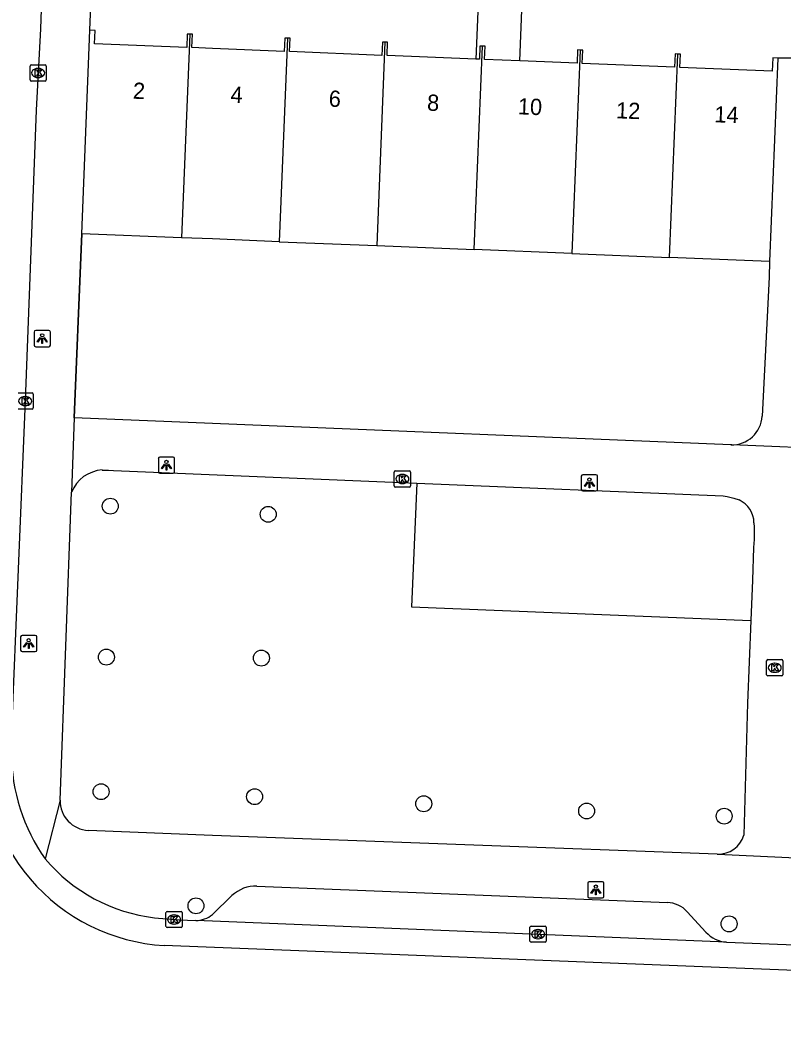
# Model space of a CAD drawing. Extents: x 160787 to 161428, y 386828 to 387483.
# Drawn here: x 160988.2 to 161035.1, y 386903.2 to 386964.7 of the extents above; entities that cross this region are included whole.
import ezdxf

# ---------------------------------------------------------------- set-up
doc = ezdxf.new("R2010")
doc.units = 0
for name, color, linetype in [('IMGEO_Boom', 7, 'Continuous'), ('IMGEO_Groenvoorziening', 7, 'Continuous'), ('IMGEO_Kolk', 7, 'Continuous'), ('IMGEO_Lichtpunt', 7, 'Continuous'), ('IMGEO_Muur', 7, 'Continuous'), ('IMGEO_Pand', 7, 'Continuous'), ('IMGEO_Pand_nummerreeks', 7, 'Continuous'), ('IMGEO_Rijbaan_lokaal_gesloten', 7, 'Continuous'), ('IMGEO_Rijbaan_lokaal_open', 7, 'Continuous'), ('IMGEO_Voetpad_open', 7, 'Continuous')]:
    doc.layers.add(name, color=color, linetype=linetype)

msp = doc.modelspace()

# ---------------------------------------------------------------- linework, layer by layer
at = {"layer": 'IMGEO_Boom'}
for centre in [(160993.724, 386934.769), (161003.435, 386934.27), (160993.485, 386925.485), (161003.015, 386925.424), (160993.16, 386917.205), (161002.599, 386916.897), (161012.997, 386916.463), (161023.014, 386916.017), (161031.469, 386915.698), (160998.992, 386910.183), (161031.772, 386909.072)]:
    msp.add_circle(centre, 0.489, dxfattribs=at)
at = {"layer": 'IMGEO_Groenvoorziening'}
msp.add_lwpolyline([(161012.565, 386936.195), (161012.25, 386928.575), (161033.104, 386927.737)], dxfattribs=at)
at = {"layer": 'IMGEO_Kolk'}
for p, q in [((160988.789, 386960.994), (160988.789, 386961.846)), ((160988.864, 386961.92), (160989.716, 386961.92)), ((160989.277, 386961.7), (160989.302, 386961.7)), ((160989.79, 386961.846), (160989.79, 386960.994)), ((160989.3, 386961.14), (160989.275, 386961.14)), ((160989.716, 386960.92), (160988.864, 386960.92)), ((160988.065, 386941.736), (160988.917, 386941.736)), ((160988.478, 386941.516), (160988.503, 386941.516)), ((160988.991, 386941.662), (160988.991, 386940.81)), ((160988.917, 386940.736), (160988.065, 386940.736)), ((160988.501, 386940.956), (160988.476, 386940.956)), ((161011.187, 386936.018), (161011.187, 386936.87)), ((161011.262, 386936.944), (161012.114, 386936.944)), ((161011.675, 386936.724), (161011.7, 386936.724)), ((161012.188, 386936.87), (161012.188, 386936.018)), ((161012.114, 386935.944), (161011.262, 386935.944)), ((161011.698, 386936.164), (161011.673, 386936.164)), ((161034.156, 386925.33), (161035.008, 386925.33)), ((161034.081, 386924.404), (161034.081, 386925.256)), ((161034.569, 386925.11), (161034.594, 386925.11)), ((161035.082, 386925.256), (161035.082, 386924.404)), ((161035.008, 386924.33), (161034.156, 386924.33)), ((161034.592, 386924.55), (161034.567, 386924.55)), ((160997.15, 386908.917), (160997.15, 386909.769)), ((160997.225, 386909.843), (160998.077, 386909.843)), ((160997.638, 386909.623), (160997.663, 386909.623)), ((160998.151, 386909.769), (160998.151, 386908.917)), ((160998.077, 386908.843), (160997.225, 386908.843)), ((160997.661, 386909.063), (160997.636, 386909.063)), ((161019.53, 386908.016), (161019.53, 386908.868)), ((161019.605, 386908.942), (161020.457, 386908.942)), ((161020.018, 386908.722), (161020.043, 386908.722)), ((161020.531, 386908.868), (161020.531, 386908.016)), ((161020.041, 386908.162), (161020.016, 386908.162)), ((161020.457, 386907.942), (161019.605, 386907.942))]:
    msp.add_line(p, q, dxfattribs=at)
for points in [[(160988.789, 386960.994), (160988.789, 386961.846)], [(160988.864, 386961.92), (160989.716, 386961.92)], [(160989.11, 386961.62), (160989.233, 386961.62), (160989.233, 386961.469), (160989.363, 386961.62), (160989.527, 386961.62), (160989.381, 386961.469), (160989.534, 386961.22), (160989.382, 386961.22), (160989.297, 386961.384), (160989.233, 386961.317), (160989.233, 386961.22), (160989.11, 386961.22), (160989.11, 386961.62)], [(160989.79, 386961.846), (160989.79, 386960.994)], [(160989.716, 386960.92), (160988.864, 386960.92)], [(160988.065, 386941.736), (160988.917, 386941.736)], [(160988.311, 386941.436), (160988.434, 386941.436), (160988.434, 386941.285), (160988.564, 386941.436), (160988.728, 386941.436), (160988.582, 386941.285), (160988.735, 386941.036), (160988.583, 386941.036), (160988.498, 386941.2), (160988.434, 386941.133), (160988.434, 386941.036), (160988.311, 386941.036), (160988.311, 386941.436)], [(160988.991, 386941.662), (160988.991, 386940.81)], [(160988.917, 386940.736), (160988.065, 386940.736)], [(161011.187, 386936.018), (161011.187, 386936.87)], [(161011.262, 386936.944), (161012.114, 386936.944)], [(161011.508, 386936.644), (161011.631, 386936.644), (161011.631, 386936.493), (161011.761, 386936.644), (161011.925, 386936.644), (161011.779, 386936.493), (161011.932, 386936.244), (161011.78, 386936.244), (161011.695, 386936.408), (161011.631, 386936.341), (161011.631, 386936.244), (161011.508, 386936.244), (161011.508, 386936.644)], [(161012.188, 386936.87), (161012.188, 386936.018)], [(161012.114, 386935.944), (161011.262, 386935.944)], [(161034.156, 386925.33), (161035.008, 386925.33)], [(161034.081, 386924.404), (161034.081, 386925.256)], [(161034.402, 386925.03), (161034.525, 386925.03), (161034.525, 386924.879), (161034.655, 386925.03), (161034.819, 386925.03), (161034.673, 386924.879), (161034.826, 386924.63), (161034.674, 386924.63), (161034.589, 386924.794), (161034.525, 386924.727), (161034.525, 386924.63), (161034.402, 386924.63), (161034.402, 386925.03)], [(161035.082, 386925.256), (161035.082, 386924.404)], [(161035.008, 386924.33), (161034.156, 386924.33)], [(160997.15, 386908.917), (160997.15, 386909.769)], [(160997.225, 386909.843), (160998.077, 386909.843)], [(160997.471, 386909.543), (160997.594, 386909.543), (160997.594, 386909.392), (160997.724, 386909.543), (160997.888, 386909.543), (160997.742, 386909.392), (160997.895, 386909.143), (160997.743, 386909.143), (160997.658, 386909.307), (160997.594, 386909.24), (160997.594, 386909.143), (160997.471, 386909.143), (160997.471, 386909.543)], [(160998.151, 386909.769), (160998.151, 386908.917)], [(160998.077, 386908.843), (160997.225, 386908.843)], [(161019.53, 386908.016), (161019.53, 386908.868)], [(161019.605, 386908.942), (161020.457, 386908.942)], [(161020.531, 386908.868), (161020.531, 386908.016)], [(161019.851, 386908.642), (161019.974, 386908.642), (161019.974, 386908.491), (161020.104, 386908.642), (161020.268, 386908.642), (161020.122, 386908.491), (161020.275, 386908.242), (161020.123, 386908.242), (161020.038, 386908.406), (161019.974, 386908.339), (161019.974, 386908.242), (161019.851, 386908.242), (161019.851, 386908.642)], [(161020.457, 386907.942), (161019.605, 386907.942)]]:
    msp.add_lwpolyline(points, dxfattribs=at)
for centre, start, end in [((160988.866, 386961.844), 91.55205, 178.44795), ((160988.866, 386961.844), 91.55205, 178.44795), ((160989.714, 386961.844), 1.55205, 88.44795), ((160989.714, 386961.844), 1.55205, 88.44795), ((160988.866, 386960.996), 181.55205, 268.44795), ((160988.866, 386960.996), 181.55205, 268.44795), ((160989.714, 386960.996), 271.55205, 358.44795), ((160989.714, 386960.996), 271.55205, 358.44795), ((160988.915, 386941.66), 1.55205, 88.44795), ((160988.915, 386941.66), 1.55205, 88.44795), ((160988.915, 386940.812), 271.55205, 358.44795), ((160988.915, 386940.812), 271.55205, 358.44795), ((161011.264, 386936.868), 91.55205, 178.44795), ((161011.264, 386936.868), 91.55205, 178.44795), ((161012.112, 386936.868), 1.55205, 88.44795), ((161012.112, 386936.868), 1.55205, 88.44795), ((161011.264, 386936.02), 181.55205, 268.44795), ((161011.264, 386936.02), 181.55205, 268.44795), ((161012.112, 386936.02), 271.55205, 358.44795), ((161012.112, 386936.02), 271.55205, 358.44795), ((161034.158, 386925.254), 91.55205, 178.44795), ((161034.158, 386925.254), 91.55205, 178.44795), ((161035.006, 386925.254), 1.55205, 88.44795), ((161035.006, 386925.254), 1.55205, 88.44795), ((161034.158, 386924.406), 181.55205, 268.44795), ((161034.158, 386924.406), 181.55205, 268.44795), ((161035.006, 386924.406), 271.55205, 358.44795), ((161035.006, 386924.406), 271.55205, 358.44795), ((160997.227, 386909.767), 91.55205, 178.44795), ((160997.227, 386909.767), 91.55205, 178.44795), ((160998.075, 386909.767), 1.55205, 88.44795), ((160998.075, 386909.767), 1.55205, 88.44795), ((160997.227, 386908.919), 181.55205, 268.44795), ((160997.227, 386908.919), 181.55205, 268.44795), ((160998.075, 386908.919), 271.55205, 358.44795), ((160998.075, 386908.919), 271.55205, 358.44795), ((161019.607, 386908.866), 91.55205, 178.44795), ((161019.607, 386908.866), 91.55205, 178.44795), ((161020.455, 386908.866), 1.55205, 88.44795), ((161020.455, 386908.866), 1.55205, 88.44795), ((161019.607, 386908.018), 181.55205, 268.44795), ((161019.607, 386908.018), 181.55205, 268.44795), ((161020.455, 386908.018), 271.55205, 358.44795), ((161020.455, 386908.018), 271.55205, 358.44795)]:
    msp.add_arc(centre, 0.0765, start, end, dxfattribs=at)
for centre, major_axis, ratio, start_param, end_param in [((160989.276, 386961.42), (-0.387, 0.002), 0.722429, 4.712389, 7.853982), ((160989.301, 386961.42), (-0.39, 0.002), 0.717154, 1.570796, 4.712389), ((160988.477, 386941.236), (-0.387, 0.002), 0.722429, 4.712389, 7.853982), ((160988.502, 386941.236), (-0.39, 0.002), 0.717154, 1.570796, 4.712389), ((161011.674, 386936.444), (-0.387, 0.002), 0.722429, 4.712389, 7.853982), ((161011.699, 386936.444), (-0.39, 0.002), 0.717154, 1.570796, 4.712389), ((161034.568, 386924.83), (-0.387, 0.002), 0.722429, 4.712389, 7.853982), ((161034.593, 386924.83), (-0.39, 0.002), 0.717154, 1.570796, 4.712389), ((160997.637, 386909.343), (-0.387, 0.002), 0.722429, 4.712389, 7.853982), ((160997.662, 386909.343), (-0.39, 0.002), 0.717154, 1.570796, 4.712389), ((161020.017, 386908.442), (-0.387, 0.002), 0.722429, 4.712389, 7.853982), ((161020.042, 386908.442), (-0.39, 0.002), 0.717154, 1.570796, 4.712389)]:
    msp.add_ellipse(centre, major_axis=major_axis, ratio=ratio, start_param=start_param, end_param=end_param, dxfattribs=at)
at = {"layer": 'IMGEO_Lichtpunt'}
for p, q in [((160989.043, 386945.482), (160989.043, 386944.675)), ((160989.043, 386945.482), (160989.043, 386944.675)), ((160989.945, 386945.577), (160989.137, 386945.577)), ((160989.945, 386945.577), (160989.137, 386945.577)), ((160990.039, 386944.675), (160990.039, 386945.482)), ((160990.039, 386944.675), (160990.039, 386945.482)), ((160989.137, 386944.581), (160989.945, 386944.581)), ((160989.137, 386944.581), (160989.945, 386944.581)), ((160996.679, 386937.693), (160996.679, 386936.886)), ((160996.679, 386937.693), (160996.679, 386936.886)), ((160997.581, 386937.788), (160996.773, 386937.788)), ((160997.581, 386937.788), (160996.773, 386937.788)), ((160997.675, 386936.886), (160997.675, 386937.693)), ((160997.675, 386936.886), (160997.675, 386937.693)), ((160996.773, 386936.792), (160997.581, 386936.792)), ((160996.773, 386936.792), (160997.581, 386936.792)), ((161022.685, 386936.608), (161022.685, 386935.801)), ((161022.685, 386936.608), (161022.685, 386935.801)), ((161023.587, 386936.703), (161022.779, 386936.703)), ((161023.587, 386936.703), (161022.779, 386936.703)), ((161023.681, 386935.801), (161023.681, 386936.608)), ((161023.681, 386935.801), (161023.681, 386936.608)), ((161022.779, 386935.707), (161023.587, 386935.707)), ((161022.779, 386935.707), (161023.587, 386935.707)), ((160988.21, 386926.724), (160988.21, 386925.917)), ((160988.21, 386926.724), (160988.21, 386925.917)), ((160989.112, 386926.819), (160988.304, 386926.819)), ((160989.112, 386926.819), (160988.304, 386926.819)), ((160989.206, 386925.917), (160989.206, 386926.724)), ((160989.206, 386925.917), (160989.206, 386926.724)), ((160988.304, 386925.823), (160989.112, 386925.823)), ((160988.304, 386925.823), (160989.112, 386925.823)), ((161023.079, 386911.57), (161023.079, 386910.763)), ((161023.079, 386911.57), (161023.079, 386910.763)), ((161023.981, 386911.665), (161023.173, 386911.665)), ((161023.981, 386911.665), (161023.173, 386911.665)), ((161024.075, 386910.763), (161024.075, 386911.57)), ((161024.075, 386910.763), (161024.075, 386911.57)), ((161023.173, 386910.669), (161023.981, 386910.669)), ((161023.173, 386910.669), (161023.981, 386910.669))]:
    msp.add_line(p, q, dxfattribs=at)
for points in [[(160989.417, 386945.146), (160989.456, 386945.118), (160989.268, 386944.856), (160989.23, 386944.883), (160989.417, 386945.146)], [(160989.519, 386945.098), (160989.566, 386945.098), (160989.566, 386944.776), (160989.519, 386944.776), (160989.519, 386945.098)], [(160989.629, 386945.118), (160989.667, 386945.145), (160989.854, 386944.883), (160989.815, 386944.855), (160989.629, 386945.118)], [(160997.053, 386937.357), (160997.092, 386937.329), (160996.904, 386937.067), (160996.866, 386937.094), (160997.053, 386937.357)], [(160997.155, 386937.309), (160997.202, 386937.309), (160997.202, 386936.987), (160997.155, 386936.987), (160997.155, 386937.309)], [(160997.265, 386937.329), (160997.303, 386937.356), (160997.49, 386937.094), (160997.451, 386937.066), (160997.265, 386937.329)], [(161023.059, 386936.272), (161023.098, 386936.244), (161022.91, 386935.982), (161022.872, 386936.009), (161023.059, 386936.272)], [(161023.161, 386936.224), (161023.208, 386936.224), (161023.208, 386935.902), (161023.161, 386935.902), (161023.161, 386936.224)], [(161023.271, 386936.244), (161023.309, 386936.271), (161023.496, 386936.009), (161023.457, 386935.981), (161023.271, 386936.244)], [(160988.584, 386926.388), (160988.623, 386926.36), (160988.435, 386926.098), (160988.397, 386926.125), (160988.584, 386926.388)], [(160988.686, 386926.34), (160988.733, 386926.34), (160988.733, 386926.018), (160988.686, 386926.018), (160988.686, 386926.34)], [(160988.796, 386926.36), (160988.834, 386926.387), (160989.021, 386926.125), (160988.982, 386926.097), (160988.796, 386926.36)], [(161023.453, 386911.234), (161023.492, 386911.206), (161023.304, 386910.944), (161023.266, 386910.971), (161023.453, 386911.234)], [(161023.555, 386911.186), (161023.602, 386911.186), (161023.602, 386910.864), (161023.555, 386910.864), (161023.555, 386911.186)], [(161023.665, 386911.206), (161023.703, 386911.233), (161023.89, 386910.971), (161023.851, 386910.943), (161023.665, 386911.206)]]:
    msp.add_lwpolyline(points, dxfattribs=at)
for centre in [(160989.542, 386945.28), (160997.178, 386937.491), (161023.184, 386936.406), (160988.709, 386926.522), (161023.578, 386911.368)]:
    msp.add_circle(centre, 0.0994, dxfattribs=at)
for centre, start, end in [((160989.137, 386945.482), 90, 180), ((160989.137, 386945.482), 90, 180), ((160989.945, 386945.482), 0, 90), ((160989.945, 386945.482), 0, 90), ((160989.137, 386944.675), 180, 270), ((160989.137, 386944.675), 180, 270), ((160989.945, 386944.675), 270, 0), ((160989.945, 386944.675), 270, 360), ((160996.773, 386937.693), 90, 180), ((160996.773, 386937.693), 90, 180), ((160997.581, 386937.693), 0, 90), ((160997.581, 386937.693), 0, 90), ((160996.773, 386936.886), 180, 270), ((160996.773, 386936.886), 180, 270), ((160997.581, 386936.886), 270, 0), ((160997.581, 386936.886), 270, 360), ((161022.779, 386936.608), 90, 180), ((161022.779, 386936.608), 90, 180), ((161023.587, 386936.608), 0, 90), ((161023.587, 386936.608), 0, 90), ((161022.779, 386935.801), 180, 270), ((161022.779, 386935.801), 180, 270), ((161023.587, 386935.801), 270, 0), ((161023.587, 386935.801), 270, 360), ((160988.304, 386926.724), 90, 180), ((160988.304, 386926.724), 90, 180), ((160989.112, 386926.724), 0, 90), ((160989.112, 386926.724), 0, 90), ((160988.304, 386925.917), 180, 270), ((160988.304, 386925.917), 180, 270), ((160989.112, 386925.917), 270, 0), ((160989.112, 386925.917), 270, 360), ((161023.173, 386911.57), 90, 180), ((161023.173, 386911.57), 90, 180), ((161023.981, 386911.57), 0, 90), ((161023.981, 386911.57), 0, 90), ((161023.173, 386910.763), 180, 270), ((161023.173, 386910.763), 180, 270), ((161023.981, 386910.763), 270, 0), ((161023.981, 386910.763), 270, 360)]:
    msp.add_arc(centre, 0.0946, start, end, dxfattribs=at)
at = {"layer": 'IMGEO_Muur'}
for points in [[(160991.968, 386951.533), (160991.929, 386950.583)], [(160991.929, 386950.583), (160991.5, 386940.197)]]:
    msp.add_lwpolyline(points, dxfattribs=at)
at = {"layer": 'IMGEO_Pand'}
for points in [[(160991.968, 386951.533), (160992.476, 386964.047)], [(160998.615, 386963.805), (160998.457, 386963.811), (160998.424, 386962.985), (160992.763, 386963.215), (160992.796, 386964.034), (160992.476, 386964.047)], [(160998.615, 386963.805), (160998.105, 386951.284)], [(161004.615, 386963.561), (161004.457, 386963.567), (161004.424, 386962.748), (161000, 386962.928), (160998.744, 386962.979), (160998.777, 386963.798), (160998.615, 386963.805)], [(161004.615, 386963.561), (161004.105, 386951.04)], [(161010.615, 386963.316), (161010.457, 386963.323), (161010.424, 386962.504), (161004.744, 386962.735), (161004.777, 386963.554), (161004.615, 386963.561)], [(161010.615, 386963.316), (161010.106, 386950.796)], [(161016.203, 386962.268), (161010.743, 386962.49), (161010.776, 386963.309), (161010.615, 386963.316)], [(161016.105, 386950.552), (161016.615, 386963.072)], [(161016.615, 386963.072), (161016.456, 386963.078), (161016.423, 386962.259), (161016.203, 386962.268)], [(161018.9, 386962.158), (161016.743, 386962.246), (161016.776, 386963.065), (161016.615, 386963.072)], [(161022.615, 386962.828), (161022.456, 386962.834), (161022.423, 386962.015), (161018.9, 386962.158)], [(161022.615, 386962.828), (161022.105, 386950.308)], [(161028.615, 386962.584), (161028.456, 386962.59), (161028.423, 386961.771), (161022.743, 386962.002), (161022.776, 386962.821), (161022.615, 386962.828)], [(161028.105, 386950.064), (161028.615, 386962.584)], [(161034.774, 386962.328), (161034.456, 386962.346), (161034.423, 386961.527), (161028.743, 386961.758), (161028.776, 386962.577), (161028.615, 386962.584)], [(161034.774, 386962.328), (161034.266, 386949.814)], [(160998.105, 386951.284), (160991.968, 386951.533)], [(161004.105, 386951.04), (161000, 386951.207), (160998.105, 386951.284)], [(161004.105, 386951.04), (161010.106, 386950.796)], [(161010.106, 386950.796), (161016.105, 386950.552)], [(161022.105, 386950.308), (161016.105, 386950.552)], [(161022.105, 386950.308), (161028.105, 386950.064)], [(161034.266, 386949.814), (161028.105, 386950.064)]]:
    msp.add_lwpolyline(points, dxfattribs=at)
at = {"layer": 'IMGEO_Rijbaan_lokaal_gesloten'}
for points in [[(160989.53, 386967.133), (160989.425, 386964.144), (160989.174, 386959.126), (160988.491, 386941.272), (160987.637, 386920.517), (160987.64, 386919.555)], [(160996.447, 386909.449), (160997.956, 386909.325), (160998.982, 386909.284)], [(161031.606, 386907.949), (161000, 386909.244), (160998.982, 386909.284)], [(161112.394, 386903.16), (160997.039, 386907.744)], [(161031.606, 386907.949), (161036.335, 386907.755)]]:
    msp.add_lwpolyline(points, dxfattribs=at)
for centre, radius, start, end in [((160997.718, 386919.45), 11.726, 174.15575, 266.68153), ((160999.027, 386919.63), 11.387, 180.37618, 215.17406), ((160997.683, 386919.807), 10.432, 220.22874, 263.19311)]:
    msp.add_arc(centre, radius, start, end, dxfattribs=at)
at = {"layer": 'IMGEO_Rijbaan_lokaal_open'}
for points in [[(161016.581, 386971.618), (161016.203, 386962.268)], [(161018.9, 386962.158), (161019.278, 386971.511)], [(160992.476, 386964.047), (160992.599, 386967.047), (160989.53, 386967.133)], [(161037.575, 386962.338), (161034.774, 386962.328)]]:
    msp.add_lwpolyline(points, dxfattribs=at)
at = {"layer": 'IMGEO_Voetpad_open'}
for points in [[(160991.5, 386940.197), (160991.929, 386950.583), (160991.968, 386951.533)], [(161034.266, 386949.814), (161034.227, 386948.864), (161033.803, 386940.315)], [(160991.5, 386940.197), (160991.347, 386935.625)], [(161031.883, 386938.55), (161000, 386939.854), (160991.5, 386940.197)], [(161038.862, 386938.273), (161038.808, 386938.265), (161031.942, 386938.539), (161031.883, 386938.55)], [(160993.229, 386936.995), (160993.624, 386936.993), (160993.932, 386936.966), (161012.565, 386936.195)], [(161012.565, 386936.195), (161031.411, 386935.415), (161031.656, 386935.361), (161031.901, 386935.303), (161032.069, 386935.257), (161032.386, 386935.15)], [(160990.649, 386916.69), (160991.347, 386935.625)], [(161033.301, 386933.743), (161033.319, 386933.488), (161033.323, 386933.267), (161033.319, 386932.979), (161033.31, 386932.727), (161033.297, 386932.476), (161033.282, 386932.226), (161033.202, 386930.223), (161033.104, 386927.737)], [(161033.104, 386927.737), (161032.903, 386922.653), (161032.678, 386914.524)], [(160990.649, 386916.69), (160989.719, 386913.07)], [(161031.046, 386913.363), (161000, 386914.51), (160992.376, 386914.823)], [(161031.046, 386913.363), (161031.075, 386913.358), (161037.636, 386913.046), (161037.68, 386913.05)], [(161002.745, 386911.399), (161027.977, 386910.388)], [(161000, 386909.653), (161001.203, 386910.812)], [(161029.198, 386909.821), (161030.352, 386908.56)]]:
    msp.add_lwpolyline(points, dxfattribs=at)
for centre, radius, start, end in [((161031.959, 386940.394), 1.845, 267.62702, 357.55582), ((160993.352, 386934.848), 2.151, 93.28923, 158.81619), ((161031.768, 386933.747), 1.533, 359.84155, 66.23194), ((160992.45, 386916.624), 1.802, 177.89656, 267.64192), ((161031.1, 386915.014), 1.652, 268.11277, 342.7431), ((161002.662, 386909.297), 2.103, 87.74739, 133.93371), ((161027.904, 386908.632), 1.758, 42.57412, 87.60807), ((160999.011, 386910.793), 1.51, 268.90669, 310.94199), ((161031.744, 386909.824), 1.88, 222.24532, 265.80022)]:
    msp.add_arc(centre, radius, start, end, dxfattribs=at)

# ---------------------------------------------------------------- texts
at = {"layer": 'IMGEO_Pand_nummerreeks'}
for s, rotation, p in [('2', 357.67341, (160995.102, 386959.838)), ('4', 357.67962, (161001.099, 386959.595)), ('6', 357.67962, (161007.142, 386959.35)), ('8', 357.67962, (161013.188, 386959.104)), ('10', 357.67962, (161018.77, 386958.879)), ('12', 357.67962, (161024.807, 386958.635)), ('14', 357.67962, (161030.852, 386958.389))]:
    msp.add_text(s, height=1, rotation=rotation, dxfattribs=at).set_placement(p)

doc.saveas('drawing.dxf')
